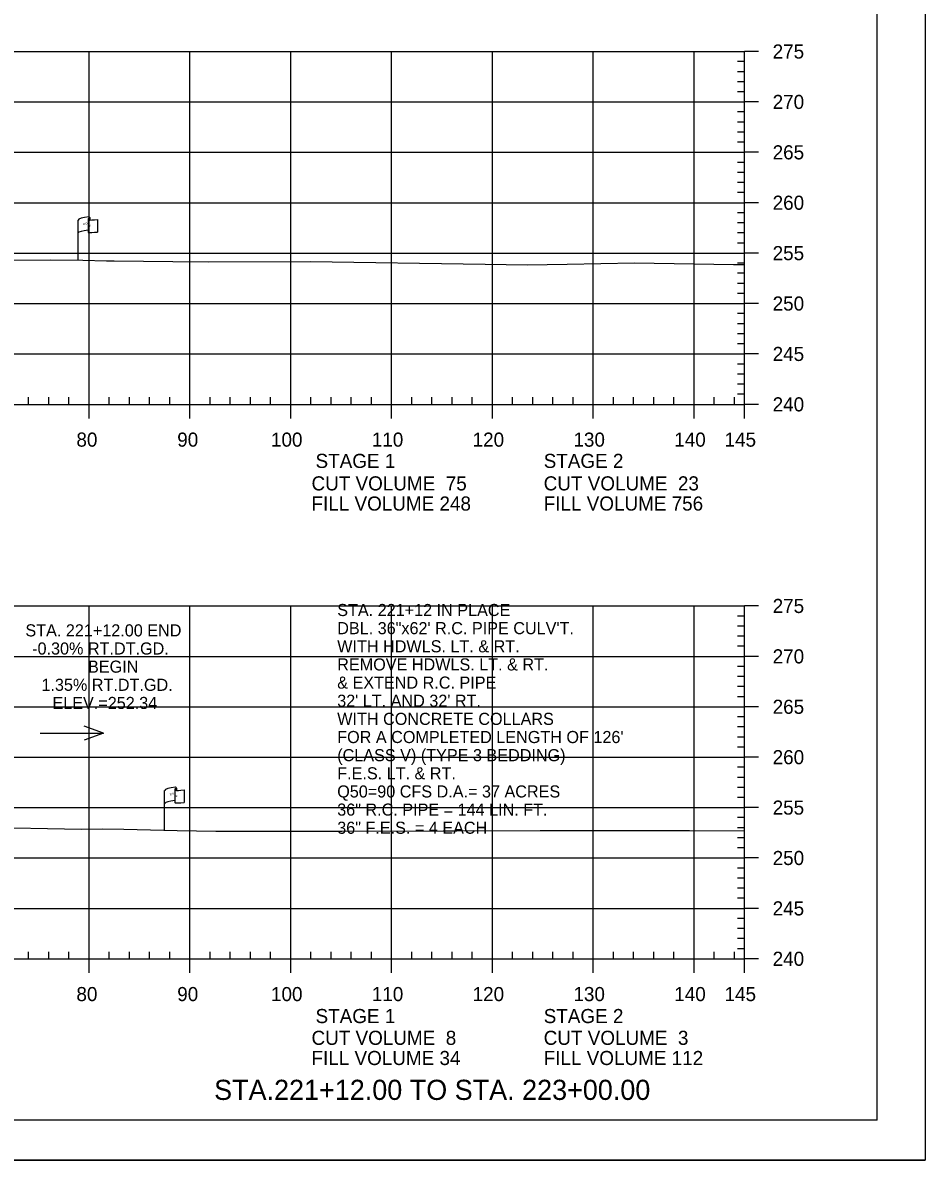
# Model space of a CAD drawing. Extents: x 1365647 to 1367999, y 387113 to 400173.
# Drawn here: x 1365967.5 to 1366057, y 391426.2 to 391539 of the extents above; entities that cross this region are included whole.
import ezdxf

# ---------------------------------------------------------------- set-up
doc = ezdxf.new("R2010")
doc.units = 0
for name, color, linetype in [('E_Existing ROW', 7, 'Continuous'), ('R_Axis', 7, 'Continuous'), ('R_Axis Annot', 7, 'Continuous'), ('R_Border', 7, 'Continuous'), ('R_Draft', 7, 'Continuous'), ('R_Exist Surface', 7, 'Continuous'), ('R_Grid', 7, 'Continuous'), ('R_No Plot', 7, 'Continuous'), ('R_Water', 7, 'Continuous'), ('R_Water Annot', 7, 'Continuous')]:
    doc.layers.add(name, color=color, linetype=linetype)

msp = doc.modelspace()

# ---------------------------------------------------------------- linework, layer by layer
at = {"layer": 'E_Existing ROW'}
for p, q in [((1365972.99, 391515.46), (1365972.99, 391519.41)), ((1365973.98, 391519.5), (1365973.98, 391519.49)), ((1365973.98, 391519.49), (1365973.98, 391518.26)), ((1365974.15, 391519.66), (1365974.15, 391519.42)), ((1365974.92, 391519.46), (1365974.92, 391518.22)), ((1365981.58, 391458.88), (1365981.58, 391462.83)), ((1365982.58, 391462.93), (1365982.58, 391462.91)), ((1365982.58, 391462.91), (1365982.58, 391461.69)), ((1365982.75, 391463.08), (1365982.75, 391462.84)), ((1365983.51, 391462.89), (1365983.51, 391461.65))]:
    msp.add_line(p, q, dxfattribs=at)
for centre, radius, start, end in [((1365974.06, 391519.5), 0.078, 88.6458, 274.2828), ((1365974.07, 391519.66), 0.0783, 263.0712, 93.9564), ((1365974.06, 391518.26), 0.0783, 180, 273.9564), ((1365982.66, 391462.93), 0.078, 88.6458, 274.2828), ((1365982.67, 391463.08), 0.0783, 263.0712, 93.9564), ((1365982.66, 391461.69), 0.0783, 180, 273.9564)]:
    msp.add_arc(centre, radius, start, end, dxfattribs=at)
for centre, major_axis, ratio, start_param, end_param in [((1365974.57, 391519.45), (-1.58, -0.04), 0.19887, 5.030368, 6.283185), ((1365975.28, 391519.57), (-1.23, -0.13), 0.052933, 0.159456, 1.268315), ((1365974.56, 391518.13), (-1.58, -0.04), 0.19887, 5.083035, 6.194897), ((1365975.28, 391518.33), (-1.23, -0.13), 0.052933, 0.159456, 1.268315), ((1365983.17, 391462.88), (-1.58, -0.04), 0.19887, 5.030368, 6.283185), ((1365983.87, 391462.99), (-1.23, -0.13), 0.052933, 0.159456, 1.268315), ((1365983.16, 391461.56), (-1.58, -0.04), 0.19887, 5.083035, 6.194897), ((1365983.87, 391461.75), (-1.23, -0.13), 0.052933, 0.159456, 1.268315)]:
    msp.add_ellipse(centre, major_axis=major_axis, ratio=ratio, start_param=start_param, end_param=end_param, dxfattribs=at)
at = {"layer": 'R_Axis'}
for p, q in [((1366039.09, 391501.14), (1366039.09, 391536.14)), ((1366040.49, 391536.14), (1366039.09, 391536.14)), ((1366039.09, 391535.14), (1366038.39, 391535.14)), ((1366039.09, 391534.14), (1366038.39, 391534.14)), ((1366039.09, 391533.14), (1366038.39, 391533.14)), ((1366039.09, 391532.14), (1366038.39, 391532.14)), ((1366040.49, 391531.14), (1366039.09, 391531.14)), ((1366039.09, 391530.14), (1366038.39, 391530.14)), ((1366039.09, 391529.14), (1366038.39, 391529.14)), ((1366039.09, 391528.14), (1366038.39, 391528.14)), ((1366039.09, 391527.14), (1366038.39, 391527.14)), ((1366040.49, 391526.14), (1366039.09, 391526.14)), ((1366039.09, 391525.14), (1366038.39, 391525.14)), ((1366039.09, 391524.14), (1366038.39, 391524.14)), ((1366039.09, 391523.14), (1366038.39, 391523.14)), ((1366039.09, 391522.14), (1366038.39, 391522.14)), ((1366040.49, 391521.14), (1366039.09, 391521.14)), ((1366039.09, 391520.14), (1366038.39, 391520.14)), ((1366039.09, 391519.14), (1366038.39, 391519.14)), ((1366039.09, 391518.14), (1366038.39, 391518.14)), ((1366039.09, 391517.14), (1366038.39, 391517.14)), ((1366040.49, 391516.14), (1366039.09, 391516.14)), ((1366039.09, 391515.14), (1366038.39, 391515.14)), ((1366039.09, 391514.14), (1366038.39, 391514.14)), ((1366039.09, 391513.14), (1366038.39, 391513.14)), ((1366039.09, 391512.14), (1366038.39, 391512.14)), ((1366039.09, 391510.14), (1366038.39, 391510.14)), ((1366040.49, 391511.14), (1366039.09, 391511.14)), ((1366039.09, 391509.14), (1366038.39, 391509.14)), ((1366039.09, 391508.14), (1366038.39, 391508.14)), ((1366039.09, 391507.14), (1366038.39, 391507.14)), ((1366040.49, 391506.14), (1366039.09, 391506.14)), ((1366039.09, 391505.14), (1366038.39, 391505.14)), ((1366039.09, 391504.14), (1366038.39, 391504.14)), ((1366039.09, 391503.14), (1366038.39, 391503.14)), ((1365749.09, 391501.14), (1366039.09, 391501.14)), ((1365968.09, 391501.14), (1365968.09, 391501.84)), ((1365970.09, 391501.14), (1365970.09, 391501.84)), ((1365972.09, 391501.14), (1365972.09, 391501.84)), ((1365974.09, 391499.74), (1365974.09, 391501.14)), ((1365976.09, 391501.14), (1365976.09, 391501.84)), ((1365978.09, 391501.14), (1365978.09, 391501.84)), ((1365980.09, 391501.14), (1365980.09, 391501.84)), ((1365982.09, 391501.14), (1365982.09, 391501.84)), ((1365984.09, 391499.74), (1365984.09, 391501.14)), ((1365986.09, 391501.14), (1365986.09, 391501.84)), ((1365988.09, 391501.14), (1365988.09, 391501.84)), ((1365990.09, 391501.14), (1365990.09, 391501.84)), ((1365992.09, 391501.14), (1365992.09, 391501.84)), ((1365994.09, 391499.74), (1365994.09, 391501.14)), ((1365996.09, 391501.14), (1365996.09, 391501.84)), ((1365998.09, 391501.14), (1365998.09, 391501.84)), ((1366000.09, 391501.14), (1366000.09, 391501.84)), ((1366002.09, 391501.14), (1366002.09, 391501.84)), ((1366004.09, 391499.74), (1366004.09, 391501.14)), ((1366006.09, 391501.14), (1366006.09, 391501.84)), ((1366008.09, 391501.14), (1366008.09, 391501.84)), ((1366010.09, 391501.14), (1366010.09, 391501.84)), ((1366012.09, 391501.14), (1366012.09, 391501.84)), ((1366014.09, 391499.74), (1366014.09, 391501.14)), ((1366016.09, 391501.14), (1366016.09, 391501.84)), ((1366018.09, 391501.14), (1366018.09, 391501.84)), ((1366020.09, 391501.14), (1366020.09, 391501.84)), ((1366022.09, 391501.14), (1366022.09, 391501.84)), ((1366024.09, 391499.74), (1366024.09, 391501.14)), ((1366026.09, 391501.14), (1366026.09, 391501.84)), ((1366028.09, 391501.14), (1366028.09, 391501.84)), ((1366030.09, 391501.14), (1366030.09, 391501.84)), ((1366032.09, 391501.14), (1366032.09, 391501.84)), ((1366034.09, 391499.74), (1366034.09, 391501.14)), ((1366036.09, 391501.14), (1366036.09, 391501.84)), ((1366038.09, 391501.14), (1366038.09, 391501.84)), ((1366039.09, 391502.14), (1366038.39, 391502.14)), ((1366039.09, 391499.74), (1366039.09, 391501.14)), ((1366040.49, 391501.14), (1366039.09, 391501.14)), ((1366039.09, 391446.14), (1366039.09, 391481.14)), ((1366040.49, 391481.14), (1366039.09, 391481.14)), ((1366039.09, 391480.14), (1366038.39, 391480.14)), ((1366039.09, 391479.14), (1366038.39, 391479.14)), ((1366039.09, 391478.14), (1366038.39, 391478.14)), ((1366039.09, 391477.14), (1366038.39, 391477.14)), ((1366039.09, 391475.14), (1366038.39, 391475.14)), ((1366040.49, 391476.14), (1366039.09, 391476.14)), ((1366039.09, 391474.14), (1366038.39, 391474.14)), ((1366039.09, 391473.14), (1366038.39, 391473.14)), ((1366039.09, 391472.14), (1366038.39, 391472.14)), ((1366040.49, 391471.14), (1366039.09, 391471.14)), ((1366039.09, 391470.14), (1366038.39, 391470.14)), ((1366039.09, 391469.14), (1366038.39, 391469.14)), ((1366039.09, 391468.14), (1366038.39, 391468.14)), ((1366039.09, 391467.14), (1366038.39, 391467.14)), ((1366040.49, 391466.14), (1366039.09, 391466.14)), ((1366039.09, 391465.14), (1366038.39, 391465.14)), ((1366039.09, 391464.14), (1366038.39, 391464.14)), ((1366039.09, 391463.14), (1366038.39, 391463.14)), ((1366039.09, 391462.14), (1366038.39, 391462.14)), ((1366040.49, 391461.14), (1366039.09, 391461.14)), ((1366039.09, 391460.14), (1366038.39, 391460.14)), ((1366039.09, 391459.14), (1366038.39, 391459.14)), ((1366039.09, 391458.14), (1366038.39, 391458.14)), ((1366039.09, 391457.14), (1366038.39, 391457.14)), ((1366040.49, 391456.14), (1366039.09, 391456.14)), ((1366039.09, 391455.14), (1366038.39, 391455.14)), ((1366039.09, 391454.14), (1366038.39, 391454.14)), ((1366039.09, 391453.14), (1366038.39, 391453.14)), ((1366039.09, 391452.14), (1366038.39, 391452.14)), ((1366040.49, 391451.14), (1366039.09, 391451.14)), ((1366039.09, 391450.14), (1366038.39, 391450.14)), ((1366039.09, 391449.14), (1366038.39, 391449.14)), ((1366039.09, 391448.14), (1366038.39, 391448.14)), ((1366039.09, 391447.14), (1366038.39, 391447.14)), ((1365749.09, 391446.14), (1366039.09, 391446.14)), ((1365968.09, 391446.14), (1365968.09, 391446.84)), ((1365970.09, 391446.14), (1365970.09, 391446.84)), ((1365972.09, 391446.14), (1365972.09, 391446.84)), ((1365974.09, 391444.74), (1365974.09, 391446.14)), ((1365976.09, 391446.14), (1365976.09, 391446.84)), ((1365978.09, 391446.14), (1365978.09, 391446.84)), ((1365980.09, 391446.14), (1365980.09, 391446.84)), ((1365982.09, 391446.14), (1365982.09, 391446.84)), ((1365984.09, 391444.74), (1365984.09, 391446.14)), ((1365986.09, 391446.14), (1365986.09, 391446.84)), ((1365988.09, 391446.14), (1365988.09, 391446.84)), ((1365990.09, 391446.14), (1365990.09, 391446.84)), ((1365992.09, 391446.14), (1365992.09, 391446.84)), ((1365994.09, 391444.74), (1365994.09, 391446.14)), ((1365996.09, 391446.14), (1365996.09, 391446.84)), ((1365998.09, 391446.14), (1365998.09, 391446.84)), ((1366000.09, 391446.14), (1366000.09, 391446.84)), ((1366002.09, 391446.14), (1366002.09, 391446.84)), ((1366004.09, 391444.74), (1366004.09, 391446.14)), ((1366006.09, 391446.14), (1366006.09, 391446.84)), ((1366008.09, 391446.14), (1366008.09, 391446.84)), ((1366010.09, 391446.14), (1366010.09, 391446.84)), ((1366012.09, 391446.14), (1366012.09, 391446.84)), ((1366014.09, 391444.74), (1366014.09, 391446.14)), ((1366016.09, 391446.14), (1366016.09, 391446.84)), ((1366018.09, 391446.14), (1366018.09, 391446.84)), ((1366020.09, 391446.14), (1366020.09, 391446.84)), ((1366022.09, 391446.14), (1366022.09, 391446.84)), ((1366024.09, 391444.74), (1366024.09, 391446.14)), ((1366026.09, 391446.14), (1366026.09, 391446.84)), ((1366028.09, 391446.14), (1366028.09, 391446.84)), ((1366030.09, 391446.14), (1366030.09, 391446.84)), ((1366032.09, 391446.14), (1366032.09, 391446.84)), ((1366034.09, 391444.74), (1366034.09, 391446.14)), ((1366036.09, 391446.14), (1366036.09, 391446.84)), ((1366038.09, 391446.14), (1366038.09, 391446.84)), ((1366039.09, 391444.74), (1366039.09, 391446.14)), ((1366040.49, 391446.14), (1366039.09, 391446.14))]:
    msp.add_line(p, q, dxfattribs=at)
at = {"layer": 'R_Border'}
for q in [(1366052.27, 391635.6), (1365736.09, 391430.14)]:
    msp.add_line((1366052.27, 391430.14), q, dxfattribs=at)
at = {"layer": 'R_Exist Surface'}
for points in [[(1365965.05, 391515.44), (1365970.28, 391515.47), (1365973.46, 391515.45), (1365975.82, 391515.39), (1365976.59, 391515.39), (1365982.41, 391515.32), (1365985.97, 391515.27), (1365996, 391515.32), (1366013.36, 391515.06), (1366017.55, 391514.99), (1366021.51, 391515.04), (1366028.19, 391515.17), (1366038.02, 391515.01), (1366039.09, 391515.01)], [(1365955.22, 391458.9), (1365958.94, 391459.05), (1365962.88, 391459.19), (1365963.21, 391459.2), (1365973.35, 391459), (1365975.38, 391459.03), (1365977.52, 391458.99), (1365982.82, 391458.85), (1365986.67, 391458.81), (1365997.68, 391458.79), (1365998.45, 391458.79), (1365999.17, 391458.79), (1366009.2, 391458.83), (1366010.56, 391458.83), (1366018.83, 391458.88), (1366019.65, 391458.88), (1366026.45, 391458.88), (1366033.65, 391458.88), (1366039.09, 391458.83)]]:
    msp.add_lwpolyline(points, dxfattribs=at)
at = {"layer": 'R_Grid'}
for p, q in [((1365749.09, 391536.14), (1366039.09, 391536.14)), ((1365974.09, 391501.14), (1365974.09, 391536.14)), ((1365984.09, 391501.14), (1365984.09, 391536.14)), ((1365994.09, 391501.14), (1365994.09, 391536.14)), ((1366004.09, 391501.14), (1366004.09, 391536.14)), ((1366014.09, 391501.14), (1366014.09, 391536.14)), ((1366024.09, 391501.14), (1366024.09, 391536.14)), ((1366034.09, 391501.14), (1366034.09, 391536.14)), ((1366039.09, 391501.14), (1366039.09, 391536.14)), ((1365749.09, 391531.14), (1366039.09, 391531.14)), ((1365749.09, 391526.14), (1366039.09, 391526.14)), ((1365749.09, 391521.14), (1366039.09, 391521.14)), ((1365749.09, 391516.14), (1366039.09, 391516.14)), ((1365749.09, 391511.14), (1366039.09, 391511.14)), ((1365749.09, 391506.14), (1366039.09, 391506.14)), ((1365749.09, 391501.14), (1366039.09, 391501.14)), ((1365749.09, 391481.14), (1366039.09, 391481.14)), ((1365974.09, 391446.14), (1365974.09, 391481.14)), ((1365984.09, 391446.14), (1365984.09, 391481.14)), ((1365994.09, 391446.14), (1365994.09, 391481.14)), ((1366004.09, 391446.14), (1366004.09, 391481.14)), ((1366014.09, 391446.14), (1366014.09, 391481.14)), ((1366024.09, 391446.14), (1366024.09, 391481.14)), ((1366034.09, 391446.14), (1366034.09, 391481.14)), ((1366039.09, 391446.14), (1366039.09, 391481.14)), ((1365749.09, 391476.14), (1366039.09, 391476.14)), ((1365749.09, 391471.14), (1366039.09, 391471.14)), ((1365749.09, 391466.14), (1366039.09, 391466.14)), ((1365749.09, 391461.14), (1366039.09, 391461.14)), ((1365749.09, 391456.14), (1366039.09, 391456.14)), ((1365749.09, 391451.14), (1366039.09, 391451.14)), ((1365749.09, 391446.14), (1366039.09, 391446.14))]:
    msp.add_line(p, q, dxfattribs=at)
at = {"layer": 'R_No Plot'}
msp.add_line((1365723.69, 391426.16), (1366057.03, 391426.16), dxfattribs=at)
msp.add_lwpolyline([(1365723.69, 391639.49), (1366057.03, 391639.49), (1366057.03, 391426.16), (1365723.69, 391426.16)], close=True, dxfattribs=at)
at = {"layer": 'R_Water Annot'}
for p, q in [((1365969.25, 391468.53), (1365975.53, 391468.53)), ((1365975.53, 391468.53), (1365973.61, 391469.23)), ((1365975.53, 391468.53), (1365973.61, 391467.83))]:
    msp.add_line(p, q, dxfattribs=at)

# ---------------------------------------------------------------- texts
at = {"layer": 'E_Existing ROW'}
for s, height, rotation, p in [('R ', 0.2, 9.9884, (1365973.51, 391518.91)), (' O', 0.2, 9.9884, (1365973.65, 391518.95)), ('DWB 11-9-07', 0.001, 90, (1365974.15, 391519.42)), ('W', 0.2, 351.1788, (1365973.98, 391518.79)), ('DWB 11-9-07', 0.001, 5.0717, (1365974.91, 391518.22)), ('DWB 11-9-07', 0.001, 90, (1365972.99, 391515.46)), ('DWB 11-9-07', 0.001, 90, (1365982.75, 391462.84)), ('R ', 0.2, 9.9884, (1365982.1, 391462.33)), (' O', 0.2, 9.9884, (1365982.25, 391462.38)), ('W', 0.2, 351.1788, (1365982.58, 391462.21)), ('DWB 11-9-07', 0.001, 5.0717, (1365983.5, 391461.65)), ('DWB 11-9-07', 0.001, 90, (1365981.58, 391458.88))]:
    msp.add_text(s, height=height, rotation=rotation, dxfattribs=at).set_placement(p)
at = {"layer": 'R_Axis Annot'}
for s, p in [('275', (1366041.89, 391535.44)), ('270', (1366041.89, 391530.44)), ('265', (1366041.89, 391525.44)), ('260', (1366041.89, 391520.44)), ('255', (1366041.89, 391515.44)), ('250', (1366041.89, 391510.44)), ('245', (1366041.89, 391505.44)), ('240', (1366041.89, 391500.44)), ('80', (1365972.83, 391496.94)), ('90', (1365982.83, 391496.94)), ('100', (1365992.13, 391496.94)), ('110', (1366002.13, 391496.94)), ('120', (1366012.13, 391496.94)), ('130', (1366022.13, 391496.94)), ('140', (1366032.13, 391496.94)), ('145', (1366037.12, 391496.94)), ('STAGE 1', (1365996.55, 391494.83)), ('STAGE 2', (1366019.18, 391494.83)), ('CUT VOLUME  75', (1365996.15, 391492.6)), ('CUT VOLUME  23', (1366019.18, 391492.6)), ('FILL VOLUME 248', (1365996.15, 391490.6)), ('FILL VOLUME 756', (1366019.18, 391490.6)), ('275', (1366041.89, 391480.44)), ('270', (1366041.89, 391475.44)), ('265', (1366041.89, 391470.44)), ('260', (1366041.89, 391465.44)), ('255', (1366041.89, 391460.44)), ('250', (1366041.89, 391455.44)), ('245', (1366041.89, 391450.44)), ('240', (1366041.89, 391445.44)), ('80', (1365972.83, 391441.94)), ('90', (1365982.83, 391441.94)), ('100', (1365992.13, 391441.94)), ('110', (1366002.13, 391441.94)), ('120', (1366012.13, 391441.94)), ('130', (1366022.13, 391441.94)), ('140', (1366032.13, 391441.94)), ('145', (1366037.12, 391441.94)), ('STAGE 1', (1365996.55, 391439.76)), ('STAGE 2', (1366019.18, 391439.76)), ('CUT VOLUME  8', (1365996.15, 391437.6)), ('CUT VOLUME  3', (1366019.18, 391437.6)), ('FILL VOLUME 34', (1365996.15, 391435.6)), ('FILL VOLUME 112', (1366019.18, 391435.6))]:
    msp.add_text(s, height=1.4, dxfattribs=at).set_placement(p)
at = {"layer": 'R_Draft'}
for s, p in [('STA. 221+12 IN PLACE', (1365998.7, 391480.14)), ('DBL. 36"x62\' R.C. PIPE CULV\'T.', (1365998.7, 391478.34)), ('WITH HDWLS. LT. & RT.', (1365998.7, 391476.54)), ('REMOVE HDWLS. LT. & RT. ', (1365998.7, 391474.74)), ('& EXTEND R.C. PIPE', (1365998.7, 391472.94)), ("32' LT. AND 32' RT.", (1365998.7, 391471.14)), ('WITH CONCRETE COLLARS', (1365998.7, 391469.34)), ("FOR A COMPLETED LENGTH OF 126'", (1365998.7, 391467.54)), ('(CLASS V) (TYPE 3 BEDDING) ', (1365998.7, 391465.74)), ('F.E.S. LT. & RT.', (1365998.7, 391463.94)), ('Q50=90 CFS D.A.= 37 ACRES', (1365998.7, 391462.14)), ('36" R.C. PIPE = 144 LIN. FT.', (1365998.7, 391460.34)), ('36" F.E.S. = 4 EACH ', (1365998.7, 391458.54))]:
    msp.add_text(s, height=1.2, rotation=360, dxfattribs=at).set_placement(p)
msp.add_text('STA.221+12.00 TO STA. 223+00.00', height=2, dxfattribs=at).set_placement((1365986.49, 391432.14))
at = {"layer": 'R_Water'}
for s, p in [('STA. 221+12.00 END', (1365967.77, 391478.12)), ('-0.30% RT.DT.GD.', (1365968.44, 391476.32)), ('BEGIN', (1365973.98, 391474.52)), ('1.35% RT.DT.GD.', (1365969.36, 391472.72)), ('ELEV.=252.34', (1365970.45, 391470.92))]:
    msp.add_text(s, height=1.2, dxfattribs=at).set_placement(p)

doc.saveas('drawing.dxf')
